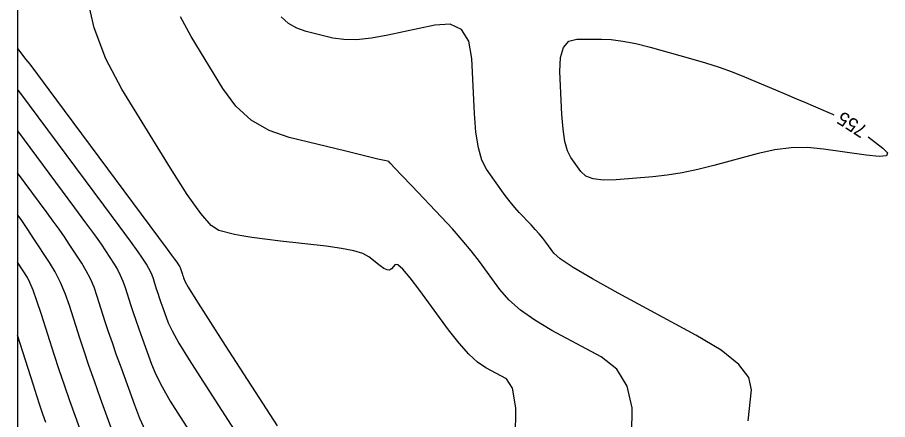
# Model space of a CAD drawing. Extents: x 2082232 to 2083549, y 592624 to 593832.
# Drawn here: x 2082231.79 to 2082276.45, y 593542.34 to 593562.97 of the extents above; entities that cross this region are included whole.
import ezdxf

# ---------------------------------------------------------------- set-up
doc = ezdxf.new("R2010")
doc.units = 0
for name, color, linetype in [('DT_X_Contour_Major', 7, 'Continuous'), ('DT_X_Contour_Minor', 7, 'Continuous'), ('DT_X_TIN_Hull', 7, 'Continuous')]:
    doc.layers.add(name, color=color, linetype=linetype)

msp = doc.modelspace()

# ---------------------------------------------------------------- linework, layer by layer
at = {"layer": 'DT_X_Contour_Major'}
for points in [[(2082260.195, 593555.785), (2082260.023, 593556.127), (2082259.889, 593556.607), (2082259.793, 593557.226), (2082259.735, 593557.983), (2082259.632, 593560.187), (2082259.657, 593560.911), (2082259.81, 593561.429), (2082260.091, 593561.742), (2082260.499, 593561.848), (2082261.758, 593561.859), (2082262.268, 593561.836), (2082262.856, 593561.757), (2082263.52, 593561.624), (2082264.261, 593561.437), (2082266.341, 593560.862), (2082267.098, 593560.642), (2082267.81, 593560.413), (2082268.476, 593560.173), (2082269.098, 593559.924), (2082270.694, 593559.248), (2082271.265, 593559.006), (2082271.778, 593558.789), (2082272.235, 593558.595), (2082272.636, 593558.426), (2082273.628, 593558.007), (2082273.696, 593557.975)], [(2082275.46, 593556.848), (2082276.208, 593556.267), (2082276.45, 593556.015), (2082276.387, 593555.868), (2082276.021, 593555.828), (2082275.351, 593555.894), (2082273.158, 593556.211), (2082272.332, 593556.287), (2082271.499, 593556.274), (2082270.658, 593556.175), (2082269.809, 593555.988), (2082267.537, 593555.373), (2082266.702, 593555.164), (2082265.902, 593554.998), (2082265.138, 593554.874), (2082264.408, 593554.793), (2082262.51, 593554.633), (2082261.863, 593554.615), (2082261.346, 593554.679), (2082260.96, 593554.827), (2082260.704, 593555.058), (2082260.195, 593555.785)], [(2082238.357, 593541.762), (2082238.072, 593542.398), (2082237.806, 593543.081), (2082237.122, 593544.968), (2082236.879, 593545.648), (2082236.66, 593546.272), (2082236.467, 593546.841), (2082236.299, 593547.355), (2082235.885, 593548.652), (2082235.719, 593549.123), (2082235.531, 593549.564), (2082235.323, 593549.975), (2082235.093, 593550.356), (2082234.451, 593551.332), (2082234.199, 593551.707), (2082233.926, 593552.101), (2082233.631, 593552.514), (2082233.315, 593552.945), (2082231.787, 593555.002)]]:
    msp.add_lwpolyline(points, dxfattribs=at)
at = {"layer": 'DT_X_Contour_Minor'}
for points in [[(2082257.355, 593541.393), (2082257.361, 593542.933), (2082257.205, 593543.943), (2082256.888, 593544.423), (2082255.826, 593544.998), (2082255.408, 593545.281), (2082254.951, 593545.7), (2082254.454, 593546.254), (2082253.919, 593546.943), (2082252.438, 593548.962), (2082251.943, 593549.613), (2082251.568, 593550.053), (2082251.313, 593550.282), (2082251.179, 593550.299), (2082250.98, 593550.062), (2082250.888, 593550.006), (2082250.76, 593550.015), (2082250.597, 593550.089), (2082250.398, 593550.229), (2082249.82, 593550.688), (2082249.521, 593550.851), (2082249.057, 593550.996), (2082248.427, 593551.121), (2082247.633, 593551.229), (2082245.294, 593551.49), (2082244.488, 593551.585), (2082243.826, 593551.674), (2082243.306, 593551.757), (2082242.93, 593551.834), (2082242.118, 593552.03), (2082241.734, 593552.285), (2082241.193, 593552.903), (2082240.495, 593553.884), (2082239.638, 593555.227), (2082237.145, 593559.294), (2082236.322, 593560.843), (2082235.722, 593562.44), (2082235.347, 593564.085)], [(2082263.326, 593541.595), (2082263.345, 593542.941), (2082263.088, 593544.048), (2082262.555, 593544.917), (2082261.747, 593545.548), (2082259.225, 593546.913), (2082258.348, 593547.428), (2082257.609, 593547.949), (2082257.009, 593548.476), (2082256.546, 593549.009), (2082255.497, 593550.44), (2082255.081, 593550.985), (2082254.619, 593551.546), (2082254.112, 593552.124), (2082253.56, 593552.718), (2082252.028, 593554.325), (2082251.524, 593554.852), (2082251.165, 593555.229), (2082250.948, 593555.456), (2082250.875, 593555.533), (2082250.872, 593555.538), (2082250.871, 593555.54), (2082250.87, 593555.543), (2082250.869, 593555.547), (2082250.869, 593555.552), (2082250.868, 593555.566), (2082250.868, 593555.57), (2082250.866, 593555.573), (2082250.863, 593555.575), (2082250.859, 593555.574), (2082250.847, 593555.572), (2082250.707, 593555.604), (2082250.294, 593555.703), (2082249.608, 593555.868), (2082248.651, 593556.099), (2082245.735, 593556.804), (2082244.702, 593557.16), (2082243.789, 593557.699), (2082242.998, 593558.421), (2082242.327, 593559.325), (2082240.699, 593561.98), (2082240.161, 593562.992)], [(2082269.297, 593542.279), (2082269.466, 593543.867), (2082269.335, 593544.489), (2082268.814, 593545.164), (2082267.905, 593545.892), (2082266.606, 593546.673), (2082262.624, 593548.828), (2082261.298, 593549.561), (2082260.306, 593550.145), (2082259.649, 593550.581), (2082259.327, 593550.867), (2082258.913, 593551.432), (2082258.748, 593551.647), (2082258.566, 593551.868), (2082258.366, 593552.096), (2082258.148, 593552.331), (2082257.543, 593552.965), (2082257.312, 593553.219), (2082257.072, 593553.508), (2082256.823, 593553.831), (2082256.565, 593554.189), (2082255.866, 593555.187), (2082255.63, 593555.647), (2082255.448, 593556.276), (2082255.318, 593557.076), (2082255.242, 593558.046), (2082255.11, 593560.858), (2082254.955, 593561.757), (2082254.586, 593562.343), (2082254.004, 593562.616), (2082253.209, 593562.577), (2082250.805, 593562.055), (2082249.953, 593561.899), (2082249.197, 593561.823), (2082248.539, 593561.827), (2082247.978, 593561.911), (2082246.612, 593562.242), (2082246.128, 593562.408), (2082245.7, 593562.661), (2082245.329, 593562.999)], [(2082231.787, 593561.366), (2082232.225, 593560.814), (2082232.419, 593560.561), (2082232.811, 593560.038), (2082233.401, 593559.246), (2082234.19, 593558.185), (2082239.475, 593551.071), (2082239.692, 593550.778), (2082239.854, 593550.558), (2082239.963, 593550.409), (2082240.017, 593550.331), (2082240.09, 593550.221), (2082240.116, 593550.178), (2082240.139, 593550.131), (2082240.161, 593550.081), (2082240.179, 593550.028), (2082240.226, 593549.881), (2082240.245, 593549.823), (2082240.267, 593549.759), (2082240.292, 593549.688), (2082240.32, 593549.611), (2082240.397, 593549.397), (2082240.547, 593549.134), (2082240.94, 593548.504), (2082241.575, 593547.507), (2082242.453, 593546.143), (2082245.118, 593542.018)], [(2082231.787, 593559.278), (2082231.807, 593559.253), (2082231.816, 593559.241), (2082231.834, 593559.217), (2082231.898, 593559.131), (2082236.202, 593553.337), (2082236.986, 593552.28), (2082237.574, 593551.482), (2082237.965, 593550.944), (2082238.162, 593550.665), (2082238.424, 593550.266), (2082238.518, 593550.11), (2082238.603, 593549.942), (2082238.68, 593549.762), (2082238.748, 593549.569), (2082238.917, 593549.039), (2082238.986, 593548.829), (2082239.065, 593548.596), (2082239.154, 593548.341), (2082239.254, 593548.063), (2082239.533, 593547.292), (2082239.722, 593546.889), (2082240.079, 593546.257), (2082240.604, 593545.396), (2082241.298, 593544.307), (2082243.371, 593541.097)], [(2082231.787, 593557.141), (2082234.713, 593553.202), (2082235.283, 593552.431), (2082235.738, 593551.807), (2082236.08, 593551.329), (2082236.306, 593550.998), (2082236.758, 593550.311), (2082236.92, 593550.043), (2082237.067, 593549.753), (2082237.199, 593549.443), (2082237.316, 593549.111), (2082237.608, 593548.197), (2082237.727, 593547.835), (2082237.863, 593547.434), (2082238.017, 593546.994), (2082238.188, 593546.515), (2082238.669, 593545.187), (2082238.897, 593544.643), (2082239.218, 593544.009), (2082239.633, 593543.285), (2082240.142, 593542.47), (2082241.624, 593540.176)], [(2082236.942, 593540.976), (2082236.057, 593543.42), (2082235.741, 593544.301), (2082235.458, 593545.11), (2082235.208, 593545.847), (2082234.99, 593546.513), (2082234.453, 593548.193), (2082234.238, 593548.804), (2082233.995, 593549.375), (2082233.725, 593549.908), (2082233.427, 593550.401), (2082232.595, 593551.665), (2082232.319, 593552.085), (2082232.114, 593552.395), (2082231.98, 593552.596), (2082231.916, 593552.688), (2082231.787, 593552.862)], [(2082235.556, 593540.313), (2082234.767, 593542.491), (2082234.477, 593543.302), (2082234.2, 593544.102), (2082233.934, 593544.892), (2082233.681, 593545.671), (2082233.022, 593547.735), (2082232.791, 593548.433), (2082232.595, 593548.98), (2082232.433, 593549.375), (2082232.305, 593549.62), (2082231.787, 593550.407)], [(2082233.249, 593542.193), (2082233.1, 593542.612), (2082232.943, 593543.069), (2082232.779, 593543.563), (2082232.607, 593544.094), (2082231.787, 593546.66)]]:
    msp.add_lwpolyline(points, dxfattribs=at)
at = {"layer": 'DT_X_TIN_Hull'}
msp.add_lwpolyline([(2082231.787, 593570.568), (2082231.787, 593561.964), (2082231.787, 593559.177), (2082231.787, 593552.664), (2082231.787, 593549.199), (2082231.787, 593541.907), (2082231.787, 593540.947), (2082231.787, 593537.246), (2082231.787, 593525.802), (2082231.787, 593525.059), (2082231.787, 593524.598), (2082231.787, 593512.946), (2082231.787, 593507.594), (2082231.787, 593500.854)], dxfattribs=at)

# ---------------------------------------------------------------- texts
at = {"layer": 'DT_X_Contour_Major'}
msp.add_text('755', height=0.7, rotation=147.4215, dxfattribs=at).set_placement((2082275.469, 593557.338))

doc.saveas('drawing.dxf')
